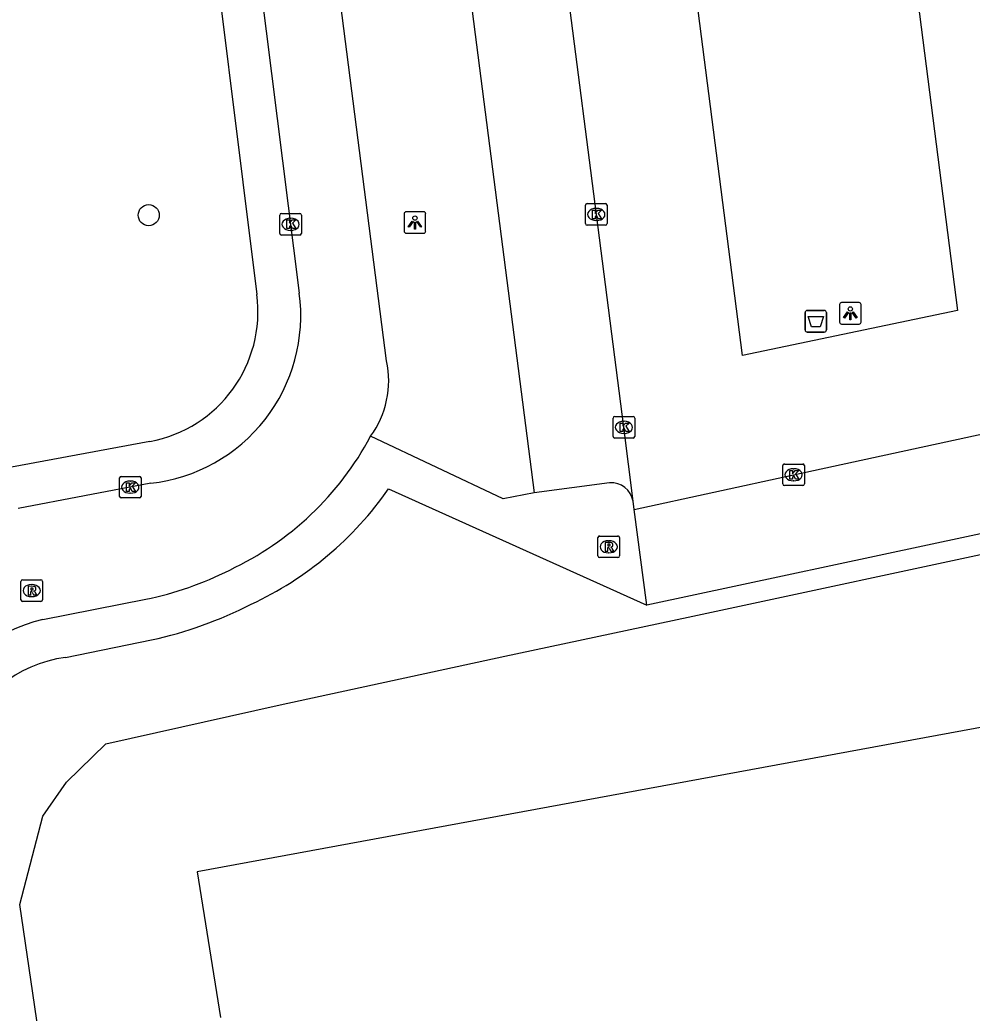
# Model space of a CAD drawing. Extents: x 161477 to 163040, y 383680 to 384868.
# Drawn here: x 161714.16 to 161758.28, y 383887.97 to 383933.99 of the extents above; entities that cross this region are included whole.
import ezdxf

# ---------------------------------------------------------------- set-up
doc = ezdxf.new("R2010")
doc.units = 0
for name, color, linetype in [('IMGEO_Afvalbak', 7, 'Continuous'), ('IMGEO_Boom', 7, 'Continuous'), ('IMGEO_Fietspad_gesloten', 7, 'Continuous'), ('IMGEO_Groenvoorziening', 7, 'Continuous'), ('IMGEO_Hek', 7, 'Continuous'), ('IMGEO_Kolk', 7, 'Continuous'), ('IMGEO_Lichtpunt', 7, 'Continuous'), ('IMGEO_Parkeervlak_open', 7, 'Continuous'), ('IMGEO_Rijbaan_lokaal_open', 7, 'Continuous'), ('IMGEO_Rioolput', 7, 'Continuous'), ('IMGEO_Voetpad_open', 7, 'Continuous')]:
    doc.layers.add(name, color=color, linetype=linetype)

msp = doc.modelspace()

# ---------------------------------------------------------------- linework, layer by layer
at = {"layer": 'IMGEO_Afvalbak'}
for p, q in [((161750.541, 383919.63), (161750.541, 383920.43)), ((161750.541, 383920.43), (161750.541, 383919.63)), ((161750.641, 383920.53), (161751.431, 383920.53)), ((161751.431, 383920.53), (161750.641, 383920.53)), ((161751.531, 383920.43), (161751.531, 383919.63)), ((161751.531, 383919.63), (161751.531, 383920.43)), ((161751.431, 383919.53), (161750.641, 383919.53)), ((161750.641, 383919.53), (161751.431, 383919.53))]:
    msp.add_line(p, q, dxfattribs=at)
msp.add_lwpolyline([(161750.684, 383920.244), (161751.388, 383920.244), (161751.239, 383919.774), (161750.833, 383919.774), (161750.684, 383920.244)], dxfattribs=at)
for centre, start, end in [((161750.641, 383920.43), 90, 180), ((161750.641, 383920.43), 90, 180), ((161751.431, 383920.43), 0, 90), ((161751.431, 383920.43), 360, 90), ((161750.641, 383919.63), 180, 270), ((161750.641, 383919.63), 180, 270), ((161751.431, 383919.63), 270, 0), ((161751.431, 383919.63), 270, 0)]:
    msp.add_arc(centre, 0.1, start, end, dxfattribs=at)
at = {"layer": 'IMGEO_Boom'}
msp.add_circle((161720.134, 383924.944), 0.489, dxfattribs=at)
at = {"layer": 'IMGEO_Fietspad_gesloten'}
for points in [[(161719.273, 383984.526), (161723.518, 383949.793), (161727.108, 383921.333)], [(161731.155, 383918.193), (161727.112, 383949.615), (161722.823, 383983.905)], [(161720.23, 383912.523), (161714.085, 383911.353)], [(161715.234, 383906.214), (161719.997, 383907.148)]]:
    msp.add_lwpolyline(points, dxfattribs=at)
for centre, radius, start, end in [((161719.366, 383920.287), 7.812, 276.3498, 7.6916), ((161726.846, 383917.282), 4.404, 324.089, 11.9321), ((161717.809, 383921.44), 14.293, 295.1508, 331.8604), ((161716.986, 383922.049), 15.202, 281.4249, 296.9857), ((161717.073, 383898.487), 7.943, 103.3852, 152.7556)]:
    msp.add_arc(centre, radius, start, end, dxfattribs=at)
at = {"layer": 'IMGEO_Groenvoorziening'}
for points in [[(161715.193, 383886.001), (161715.025, 383887.103), (161714.165, 383893.004), (161715.232, 383897.099), (161716.33, 383898.667), (161718.152, 383900.456), (161726.225, 383902.262), (161736.627, 383904.51), (161745.122, 383906.315), (161760.825, 383909.682), (161774.226, 383912.484)], [(161767.236, 383897.259), (161767.174, 383897.026), (161767.051, 383896.805), (161766.874, 383896.62), (161766.66, 383896.487), (161766.43, 383896.415), (161763.462, 383895.858), (161763.165, 383895.847), (161762.856, 383895.934), (161762.584, 383896.12), (161762.392, 383896.376), (161762.294, 383896.657), (161761.349, 383901.699), (161722.371, 383894.524), (161723.464, 383887.761)]]:
    msp.add_lwpolyline(points, dxfattribs=at)
at = {"layer": 'IMGEO_Hek'}
for points in [[(161745.122, 383906.315), (161760.825, 383909.682), (161774.226, 383912.484)], [(161736.627, 383904.51), (161745.122, 383906.315)], [(161726.225, 383902.262), (161736.627, 383904.51)], [(161718.152, 383900.456), (161726.225, 383902.262)], [(161716.33, 383898.667), (161718.152, 383900.456)], [(161715.232, 383897.099), (161716.33, 383898.667)], [(161714.165, 383893.004), (161715.232, 383897.099)], [(161716.52, 383877.272), (161715.329, 383885.106), (161715.193, 383886.001), (161715.025, 383887.103), (161714.165, 383893.004)]]:
    msp.add_lwpolyline(points, dxfattribs=at)
at = {"layer": 'IMGEO_Kolk'}
for p, q in [((161740.368, 383924.551), (161740.368, 383925.403)), ((161740.443, 383925.477), (161741.295, 383925.477)), ((161740.856, 383925.257), (161740.881, 383925.257)), ((161741.369, 383925.403), (161741.369, 383924.551)), ((161726.205, 383924.094), (161726.205, 383924.946)), ((161726.28, 383925.02), (161727.132, 383925.02)), ((161726.693, 383924.8), (161726.718, 383924.8)), ((161727.206, 383924.946), (161727.206, 383924.094)), ((161741.295, 383924.477), (161740.443, 383924.477)), ((161740.879, 383924.697), (161740.854, 383924.697)), ((161727.132, 383924.02), (161726.28, 383924.02)), ((161726.716, 383924.24), (161726.691, 383924.24)), ((161741.723, 383915.614), (161742.575, 383915.614)), ((161741.648, 383914.688), (161741.648, 383915.54)), ((161742.136, 383915.394), (161742.161, 383915.394)), ((161742.649, 383915.54), (161742.649, 383914.688)), ((161742.159, 383914.834), (161742.134, 383914.834)), ((161742.575, 383914.614), (161741.723, 383914.614)), ((161749.507, 383912.488), (161749.507, 383913.34)), ((161749.582, 383913.414), (161750.434, 383913.414)), ((161750.508, 383913.34), (161750.508, 383912.488)), ((161718.855, 383912.842), (161719.707, 383912.842)), ((161749.995, 383913.194), (161750.02, 383913.194)), ((161718.78, 383911.916), (161718.78, 383912.768)), ((161719.268, 383912.622), (161719.293, 383912.622)), ((161719.781, 383912.768), (161719.781, 383911.916)), ((161750.434, 383912.414), (161749.582, 383912.414)), ((161750.018, 383912.634), (161749.993, 383912.634)), ((161719.291, 383912.062), (161719.266, 383912.062)), ((161719.707, 383911.842), (161718.855, 383911.842))]:
    msp.add_line(p, q, dxfattribs=at)
for points in [[(161740.368, 383924.551), (161740.368, 383925.403)], [(161740.443, 383925.477), (161741.295, 383925.477)], [(161741.369, 383925.403), (161741.369, 383924.551)], [(161726.205, 383924.094), (161726.205, 383924.946)], [(161726.28, 383925.02), (161727.132, 383925.02)], [(161727.206, 383924.946), (161727.206, 383924.094)], [(161740.689, 383925.177), (161740.812, 383925.177), (161740.812, 383925.026), (161740.942, 383925.177), (161741.106, 383925.177), (161740.96, 383925.026), (161741.113, 383924.777), (161740.961, 383924.777), (161740.876, 383924.941), (161740.812, 383924.874), (161740.812, 383924.777), (161740.689, 383924.777), (161740.689, 383925.177)], [(161726.526, 383924.72), (161726.649, 383924.72), (161726.649, 383924.569), (161726.779, 383924.72), (161726.943, 383924.72), (161726.797, 383924.569), (161726.95, 383924.32), (161726.798, 383924.32), (161726.713, 383924.484), (161726.649, 383924.417), (161726.649, 383924.32), (161726.526, 383924.32), (161726.526, 383924.72)], [(161741.295, 383924.477), (161740.443, 383924.477)], [(161727.132, 383924.02), (161726.28, 383924.02)], [(161741.723, 383915.614), (161742.575, 383915.614)], [(161741.648, 383914.688), (161741.648, 383915.54)], [(161741.969, 383915.314), (161742.092, 383915.314), (161742.092, 383915.163), (161742.222, 383915.314), (161742.386, 383915.314), (161742.24, 383915.163), (161742.393, 383914.914), (161742.241, 383914.914), (161742.156, 383915.078), (161742.092, 383915.011), (161742.092, 383914.914), (161741.969, 383914.914), (161741.969, 383915.314)], [(161742.649, 383915.54), (161742.649, 383914.688)], [(161742.575, 383914.614), (161741.723, 383914.614)], [(161749.507, 383912.488), (161749.507, 383913.34)], [(161749.582, 383913.414), (161750.434, 383913.414)], [(161750.508, 383913.34), (161750.508, 383912.488)], [(161718.855, 383912.842), (161719.707, 383912.842)], [(161749.828, 383913.114), (161749.951, 383913.114), (161749.951, 383912.963), (161750.081, 383913.114), (161750.245, 383913.114), (161750.099, 383912.963), (161750.252, 383912.714), (161750.1, 383912.714), (161750.015, 383912.878), (161749.951, 383912.811), (161749.951, 383912.714), (161749.828, 383912.714), (161749.828, 383913.114)], [(161718.78, 383911.916), (161718.78, 383912.768)], [(161719.101, 383912.542), (161719.224, 383912.542), (161719.224, 383912.391), (161719.354, 383912.542), (161719.518, 383912.542), (161719.372, 383912.391), (161719.525, 383912.142), (161719.373, 383912.142), (161719.288, 383912.306), (161719.224, 383912.239), (161719.224, 383912.142), (161719.101, 383912.142), (161719.101, 383912.542)], [(161719.781, 383912.768), (161719.781, 383911.916)], [(161750.434, 383912.414), (161749.582, 383912.414)], [(161719.707, 383911.842), (161718.855, 383911.842)]]:
    msp.add_lwpolyline(points, dxfattribs=at)
for centre, start, end in [((161740.445, 383925.401), 91.552, 178.448), ((161740.445, 383925.401), 91.552, 178.448), ((161741.293, 383925.401), 1.552, 88.448), ((161741.293, 383925.401), 1.552, 88.448), ((161726.282, 383924.944), 91.552, 178.448), ((161726.282, 383924.944), 91.552, 178.448), ((161727.13, 383924.944), 1.552, 88.448), ((161727.13, 383924.944), 1.552, 88.448), ((161740.445, 383924.553), 181.552, 268.448), ((161740.445, 383924.553), 181.552, 268.448), ((161741.293, 383924.553), 271.552, 358.448), ((161741.293, 383924.553), 271.552, 358.448), ((161726.282, 383924.096), 181.552, 268.448), ((161726.282, 383924.096), 181.552, 268.448), ((161727.13, 383924.096), 271.552, 358.448), ((161727.13, 383924.096), 271.552, 358.448), ((161741.725, 383915.538), 91.552, 178.448), ((161741.725, 383915.538), 91.552, 178.448), ((161742.573, 383915.538), 1.552, 88.448), ((161742.573, 383915.538), 1.552, 88.448), ((161741.725, 383914.69), 181.552, 268.448), ((161741.725, 383914.69), 181.552, 268.448), ((161742.573, 383914.69), 271.552, 358.448), ((161742.573, 383914.69), 271.552, 358.448), ((161749.584, 383913.338), 91.552, 178.448), ((161749.584, 383913.338), 91.552, 178.448), ((161750.432, 383913.338), 1.552, 88.448), ((161750.432, 383913.338), 1.552, 88.448), ((161718.857, 383912.766), 91.552, 178.448), ((161718.857, 383912.766), 91.552, 178.448), ((161719.705, 383912.766), 1.552, 88.448), ((161719.705, 383912.766), 1.552, 88.448), ((161749.584, 383912.49), 181.552, 268.448), ((161749.584, 383912.49), 181.552, 268.448), ((161750.432, 383912.49), 271.552, 358.448), ((161750.432, 383912.49), 271.552, 358.448), ((161718.857, 383911.918), 181.552, 268.448), ((161718.857, 383911.918), 181.552, 268.448), ((161719.705, 383911.918), 271.552, 358.448), ((161719.705, 383911.918), 271.552, 358.448)]:
    msp.add_arc(centre, 0.0765, start, end, dxfattribs=at)
for centre, major_axis, ratio, start_param, end_param in [((161740.855, 383924.977), (-0.387, 0.002), 0.722429, 4.712389, 7.853982), ((161740.88, 383924.977), (-0.39, 0.002), 0.717154, 1.570796, 4.712389), ((161726.692, 383924.52), (-0.387, 0.002), 0.722429, 4.712389, 7.853982), ((161726.717, 383924.52), (-0.39, 0.002), 0.717154, 1.570796, 4.712389), ((161742.135, 383915.114), (-0.387, 0.002), 0.722429, 4.712389, 7.853982), ((161742.16, 383915.114), (-0.39, 0.002), 0.717154, 1.570796, 4.712389), ((161749.994, 383912.914), (-0.387, 0.002), 0.722429, 4.712389, 7.853982), ((161750.019, 383912.914), (-0.39, 0.002), 0.717154, 1.570796, 4.712389), ((161719.267, 383912.342), (-0.387, 0.002), 0.722429, 4.712389, 7.853982), ((161719.292, 383912.342), (-0.39, 0.002), 0.717154, 1.570796, 4.712389)]:
    msp.add_ellipse(centre, major_axis=major_axis, ratio=ratio, start_param=start_param, end_param=end_param, dxfattribs=at)
at = {"layer": 'IMGEO_Lichtpunt'}
for p, q in [((161731.967, 383925.008), (161731.967, 383924.201)), ((161731.967, 383925.008), (161731.967, 383924.201)), ((161732.869, 383925.103), (161732.061, 383925.103)), ((161732.869, 383925.103), (161732.061, 383925.103)), ((161732.963, 383924.201), (161732.963, 383925.008)), ((161732.963, 383924.201), (161732.963, 383925.008)), ((161732.061, 383924.107), (161732.869, 383924.107)), ((161732.061, 383924.107), (161732.869, 383924.107)), ((161752.138, 383920.8), (161752.138, 383919.993)), ((161752.138, 383920.8), (161752.138, 383919.993)), ((161753.04, 383920.895), (161752.232, 383920.895)), ((161753.04, 383920.895), (161752.232, 383920.895)), ((161753.134, 383919.993), (161753.134, 383920.8)), ((161753.134, 383919.993), (161753.134, 383920.8)), ((161752.232, 383919.899), (161753.04, 383919.899)), ((161752.232, 383919.899), (161753.04, 383919.899))]:
    msp.add_line(p, q, dxfattribs=at)
for points in [[(161732.341, 383924.672), (161732.38, 383924.644), (161732.192, 383924.382), (161732.154, 383924.409), (161732.341, 383924.672)], [(161732.443, 383924.624), (161732.49, 383924.624), (161732.49, 383924.302), (161732.443, 383924.302), (161732.443, 383924.624)], [(161732.553, 383924.644), (161732.591, 383924.671), (161732.778, 383924.409), (161732.739, 383924.381), (161732.553, 383924.644)], [(161752.512, 383920.464), (161752.551, 383920.436), (161752.363, 383920.174), (161752.325, 383920.201), (161752.512, 383920.464)], [(161752.614, 383920.416), (161752.661, 383920.416), (161752.661, 383920.094), (161752.614, 383920.094), (161752.614, 383920.416)], [(161752.724, 383920.436), (161752.762, 383920.463), (161752.949, 383920.201), (161752.91, 383920.173), (161752.724, 383920.436)]]:
    msp.add_lwpolyline(points, dxfattribs=at)
for centre in [(161732.466, 383924.806), (161752.637, 383920.598)]:
    msp.add_circle(centre, 0.0994, dxfattribs=at)
for centre, start, end in [((161732.061, 383925.008), 90, 180), ((161732.061, 383925.008), 90, 180), ((161732.869, 383925.008), 0, 90), ((161732.869, 383925.008), 0, 90), ((161732.061, 383924.201), 180, 270), ((161732.061, 383924.201), 180, 270), ((161732.869, 383924.201), 270, 0), ((161732.869, 383924.201), 270, 360), ((161752.232, 383920.8), 90, 180), ((161752.232, 383920.8), 90, 180), ((161753.04, 383920.8), 0, 90), ((161753.04, 383920.8), 0, 90), ((161752.232, 383919.993), 180, 270), ((161752.232, 383919.993), 180, 270), ((161753.04, 383919.993), 270, 0), ((161753.04, 383919.993), 270, 360)]:
    msp.add_arc(centre, 0.0946, start, end, dxfattribs=at)
at = {"layer": 'IMGEO_Parkeervlak_open'}
for points in [[(161733.644, 383976.872), (161729.72, 383976.403), (161737.986, 383912.075)], [(161772.512, 383916.737), (161773.255, 383913.304), (161743.208, 383906.874)]]:
    msp.add_lwpolyline(points, dxfattribs=at)
at = {"layer": 'IMGEO_Rijbaan_lokaal_open'}
for points in [[(161742.569, 383911.694), (161742.15, 383915.115), (161740.87, 383924.977), (161739.597, 383934.929), (161738.296, 383944.907), (161737.057, 383954.597), (161735.792, 383964.421), (161734.485, 383974.487), (161734.162, 383977.001)], [(161747.644, 383918.446), (161740.724, 383972.292), (161750.812, 383973.527), (161757.597, 383920.534), (161747.644, 383918.446)], [(161742.627, 383911.309), (161750.008, 383912.915), (161762.625, 383915.647), (161773.251, 383917.914)], [(161742.627, 383911.309), (161742.569, 383911.694)]]:
    msp.add_lwpolyline(points, dxfattribs=at)
at = {"layer": 'IMGEO_Rioolput'}
for p, q in [((161741.02, 383910.078), (161741.872, 383910.078)), ((161740.945, 383909.152), (161740.945, 383910.004)), ((161741.433, 383909.858), (161741.458, 383909.858)), ((161741.946, 383910.004), (161741.946, 383909.152)), ((161741.456, 383909.298), (161741.431, 383909.298)), ((161741.872, 383909.078), (161741.02, 383909.078)), ((161714.213, 383907.122), (161714.213, 383907.974)), ((161714.288, 383908.048), (161715.14, 383908.048)), ((161714.701, 383907.828), (161714.726, 383907.828)), ((161715.214, 383907.974), (161715.214, 383907.122)), ((161715.14, 383907.048), (161714.288, 383907.048)), ((161714.724, 383907.268), (161714.699, 383907.268))]:
    msp.add_line(p, q, dxfattribs=at)
for points in [[(161741.02, 383910.078), (161741.872, 383910.078)], [(161740.945, 383909.152), (161740.945, 383910.004)], [(161741.534, 383909.776), (161741.282, 383909.778), (161741.282, 383909.378)], [(161741.46, 383909.697), (161741.406, 383909.697), (161741.406, 383909.616)], [(161741.406, 383909.616), (161741.458, 383909.616)], [(161741.946, 383910.004), (161741.946, 383909.152)], [(161741.282, 383909.378), (161741.406, 383909.378), (161741.406, 383909.54), (161741.417, 383909.54)], [(161741.464, 383909.511), (161741.535, 383909.378), (161741.675, 383909.378), (161741.61, 383909.504)], [(161741.872, 383909.078), (161741.02, 383909.078)], [(161714.213, 383907.122), (161714.213, 383907.974)], [(161714.288, 383908.048), (161715.14, 383908.048)], [(161714.802, 383907.746), (161714.55, 383907.748), (161714.55, 383907.348)], [(161715.214, 383907.974), (161715.214, 383907.122)], [(161714.55, 383907.348), (161714.674, 383907.348), (161714.674, 383907.51), (161714.685, 383907.51)], [(161714.728, 383907.667), (161714.674, 383907.667), (161714.674, 383907.586)], [(161714.674, 383907.586), (161714.726, 383907.586)], [(161714.732, 383907.481), (161714.803, 383907.348), (161714.943, 383907.348), (161714.878, 383907.474)], [(161715.14, 383907.048), (161714.288, 383907.048)]]:
    msp.add_lwpolyline(points, dxfattribs=at)
for centre, radius, start, end in [((161741.022, 383910.002), 0.0765, 91.552, 178.448), ((161741.022, 383910.002), 0.0765, 91.552, 178.448), ((161741.87, 383910.002), 0.0765, 1.552, 88.448), ((161741.87, 383910.002), 0.0765, 1.552, 88.448), ((161741.442, 383909.805), 0.19, 274.7715, 282.9687), ((161741.466, 383909.601), 0.0964, 77.0061, 93.1865), ((161741.48, 383909.658), 0.0378, 276.6634, 79.6772), ((161741.533, 383909.666), 0.109, 350.3612, 89.416), ((161741.531, 383909.666), 0.112, 277.5842, 350.9817), ((161741.022, 383909.154), 0.0765, 181.552, 268.448), ((161741.022, 383909.154), 0.0765, 181.552, 268.448), ((161741.416, 383909.487), 0.0533, 26.0293, 88.6989), ((161741.515, 383909.451), 0.108, 29.5134, 73.7905), ((161741.87, 383909.154), 0.0765, 271.552, 358.448), ((161741.87, 383909.154), 0.0765, 271.552, 358.448), ((161714.29, 383907.972), 0.0765, 91.552, 178.448), ((161714.29, 383907.972), 0.0765, 91.552, 178.448), ((161714.801, 383907.636), 0.109, 350.3612, 89.416), ((161715.138, 383907.972), 0.0765, 1.552, 88.448), ((161715.138, 383907.972), 0.0765, 1.552, 88.448), ((161714.684, 383907.457), 0.0533, 26.0293, 88.6989), ((161714.71, 383907.775), 0.19, 274.7715, 282.9687), ((161714.734, 383907.571), 0.0964, 77.0061, 93.1865), ((161714.748, 383907.628), 0.0378, 276.6634, 79.6772), ((161714.799, 383907.636), 0.112, 277.5842, 350.9817), ((161714.783, 383907.421), 0.108, 29.5134, 73.7905), ((161714.29, 383907.124), 0.0765, 181.552, 268.448), ((161714.29, 383907.124), 0.0765, 181.552, 268.448), ((161715.138, 383907.124), 0.0765, 271.552, 358.448), ((161715.138, 383907.124), 0.0765, 271.552, 358.448)]:
    msp.add_arc(centre, radius, start, end, dxfattribs=at)
for centre, major_axis, ratio, start_param, end_param in [((161741.432, 383909.578), (-0.387, 0.002), 0.722429, 4.712389, 7.853982), ((161741.457, 383909.578), (-0.39, 0.002), 0.717154, 1.570796, 4.712389), ((161714.7, 383907.548), (-0.387, 0.002), 0.722429, 4.712389, 7.853982), ((161714.725, 383907.548), (-0.39, 0.002), 0.717154, 1.570796, 4.712389)]:
    msp.add_ellipse(centre, major_axis=major_axis, ratio=ratio, start_param=start_param, end_param=end_param, dxfattribs=at)
at = {"layer": 'IMGEO_Voetpad_open'}
for points in [[(161717.316, 383984.106), (161725.141, 383921.269)], [(161737.986, 383912.075), (161736.557, 383911.794), (161730.413, 383914.699)], [(161720.187, 383914.46), (161713.776, 383913.261)], [(161741.483, 383912.54), (161737.986, 383912.075)], [(161731.247, 383912.263), (161743.208, 383906.874)], [(161743.208, 383906.874), (161742.627, 383911.309)], [(161716.278, 383904.45), (161720.269, 383905.262)]]:
    msp.add_lwpolyline(points, dxfattribs=at)
for centre, radius, start, end in [((161719.079, 383920.473), 6.114, 280.4437, 7.4795), ((161741.563, 383911.523), 1.02, 9.6437, 94.5188), ((161718.074, 383921.482), 16.078, 295.0507, 325.0141), ((161715.935, 383924.609), 19.827, 282.6264, 296.8244), ((161717.048, 383898.55), 5.95, 97.4353, 161.1409)]:
    msp.add_arc(centre, radius, start, end, dxfattribs=at)

doc.saveas('drawing.dxf')
